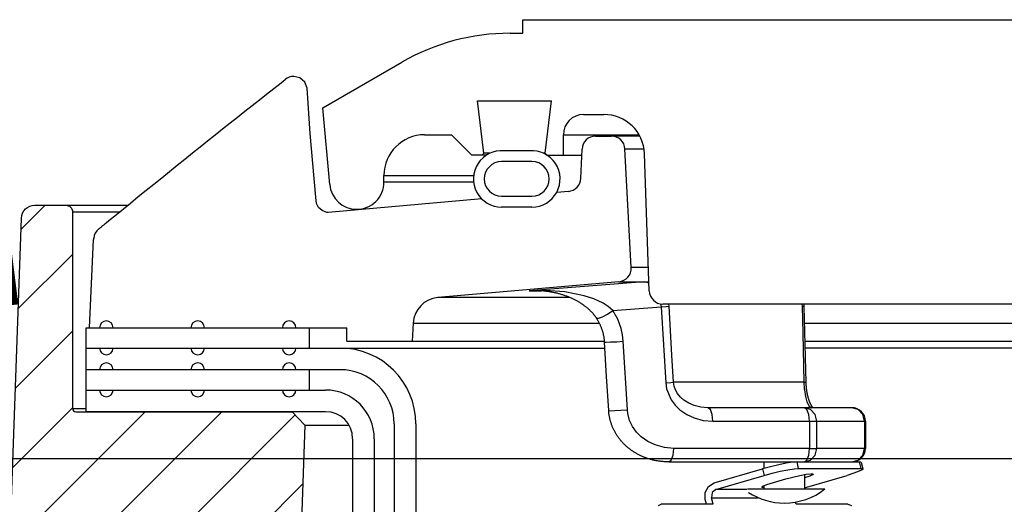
# Model space of a CAD drawing. Extents: x -169 to 7270, y -140 to 2984.
# Tile 370 of 656: x 1752.06 to 1756.6, y 983.81 to 986.04. Entities that reach past the tile are written whole.
import ezdxf

# ---------------------------------------------------------------- set-up
doc = ezdxf.new("R2010")
doc.units = 0
doc.header["$MEASUREMENT"] = 0
doc.layers.add('FREEZE-LINES', color=8, linetype='CONTINUOUS', plot=False)
doc.layers.add('SPILL-BUCKET', color=1, linetype='CONTINUOUS')
doc.layers.add('TANK-SLAB', color=6, linetype='CONTINUOUS')

msp = doc.modelspace()

# ---------------------------------------------------------------- hatches: boundary and pattern name
at = {"layer": 'SPILL-BUCKET'}
h = msp.add_hatch(dxfattribs=at)
h.set_pattern_fill('ANSI31', scale=2, style=0)
h.set_pattern_definition([(45, (6480.02723, -316.10631), (-0.176776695, 0.176776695), [])])
edge = h.paths.add_edge_path()
edge.add_line((1753.31313, 984.23294), (1753.37133, 984.17052))
edge.add_line((1753.37133, 984.17052), (1753.32187, 982.75407))
edge.add_line((1753.32187, 982.75407), (1752.99656, 982.75407))
edge.add_line((1752.99656, 982.75407), (1752.97912, 983.25351))
edge.add_arc((1752.85424, 983.24919), 0.12496, 361.98144, 449.98139)
edge.add_line((1752.85428, 983.37415), (1752.06745, 983.37415))
edge.add_arc((1752.06742, 983.43663), 0.06248, 178.01926, 270.01928, ccw=False)
edge.add_line((1752.00498, 983.43879), (1752.06387, 985.12513))
edge.add_arc((1752.12631, 985.12293), 0.06248, 449.98138, 537.98136, ccw=False)
edge.add_line((1752.12633, 985.18541), (1752.26817, 985.18541))
edge.add_arc((1752.26816, 985.15417), 0.03124, 359.98043, 449.98043, ccw=False)
edge.add_line((1752.2994, 985.15416), (1752.2994, 984.24793))
edge.add_arc((1752.31471, 984.24824), 0.01531, 181.18722, 271.18722)
edge.add_line((1752.31502, 984.23294), (1753.31313, 984.23294))

# ---------------------------------------------------------------- linework, layer by layer
at = {"layer": 'FREEZE-LINES', "linetype": 'Continuous'}
msp.add_line((1931.90631, 984.01471), (1465.74807, 984.01471), dxfattribs=at)
at = {"layer": 'SPILL-BUCKET', "linetype": 'Continuous'}
for p, q in [((1754.3761, 986.04108), (1758.56074, 986.04108)), ((1754.3761, 985.97862), (1754.3761, 986.04108)), ((1754.31761, 985.97862), (1754.3761, 985.97862)), ((1753.45486, 985.63511), (1753.81795, 985.84474)), ((1754.16755, 985.66634), (1754.50871, 985.66634)), ((1754.19713, 985.42541), (1754.16755, 985.66634)), ((1754.47913, 985.42541), (1754.50871, 985.66634)), ((1753.48586, 985.28071), (1753.45486, 985.63511)), ((1754.65716, 985.60388), (1754.75016, 985.60388)), ((1753.92329, 985.51019), (1754.0482, 985.51019)), ((1754.14189, 985.41651), (1754.0482, 985.51019)), ((1754.56348, 985.51019), (1754.57067, 985.51019)), ((1754.56348, 985.41651), (1754.56348, 985.51019)), ((1754.57067, 985.51019), (1754.59223, 985.51019)), ((1754.59223, 985.51019), (1754.62811, 985.51019)), ((1754.62811, 985.51019), (1754.91243, 985.51019)), ((1754.19713, 985.42541), (1754.18823, 985.41651)), ((1754.20439, 985.42541), (1754.19713, 985.42541)), ((1754.22616, 985.42541), (1754.20439, 985.42541)), ((1754.40793, 985.43606), (1754.28931, 985.43606)), ((1754.47913, 985.42541), (1754.47109, 985.42541)), ((1754.48803, 985.41651), (1754.47913, 985.42541)), ((1754.20943, 985.41651), (1754.14189, 985.41651)), ((1754.41857, 985.38653), (1754.27867, 985.38653)), ((1754.48781, 985.41651), (1754.6487, 985.41651)), ((1754.95953, 984.78975), (1754.93742, 985.42305)), ((1753.73592, 985.29159), (1753.73592, 985.32282)), ((1753.73592, 985.32282), (1753.74245, 985.32282)), ((1753.74244, 985.29159), (1753.73592, 985.29159)), ((1754.27867, 985.22664), (1754.41857, 985.22664)), ((1754.41857, 985.17667), (1754.27867, 985.17667)), ((1756.70786, 984.72948), (1755.02195, 984.72948))]:
    msp.add_line(p, q, dxfattribs=at)
at = {"layer": 'SPILL-BUCKET', "color": 1, "linetype": 'Continuous'}
for p, q in [((1753.2281, 985.7244), (1753.26131, 985.75045)), ((1753.26131, 985.75045), (1753.27129, 985.75826)), ((1753.27129, 985.75826), (1753.28127, 985.76606)), ((1753.34826, 985.77237), (1753.31976, 985.77935)), ((1753.3704, 985.75301), (1753.34826, 985.77237)), ((1753.38123, 985.72558), (1753.3704, 985.75301)), ((1753.1614, 985.6719), (1753.19493, 985.69831)), ((1753.19493, 985.69831), (1753.2281, 985.7244)), ((1753.39602, 985.51678), (1753.38123, 985.72558)), ((1753.12791, 985.64547), (1753.1614, 985.6719)), ((1753.06023, 985.5919), (1753.09405, 985.6187)), ((1753.09405, 985.6187), (1753.12791, 985.64547)), ((1752.99185, 985.53756), (1753.02603, 985.56474)), ((1753.02603, 985.56474), (1753.06023, 985.5919)), ((1752.95728, 985.51001), (1752.99185, 985.53756)), ((1753.41372, 985.30816), (1753.39602, 985.51678)), ((1752.88766, 985.45436), (1752.92275, 985.48243)), ((1752.92275, 985.48243), (1752.95728, 985.51001)), ((1754.71224, 985.50395), (1754.78526, 985.50395)), ((1752.81727, 985.3979), (1752.8526, 985.42627)), ((1752.8526, 985.42627), (1752.88766, 985.45436)), ((1754.64394, 985.30884), (1754.64984, 985.44421)), ((1754.87629, 984.89796), (1754.84764, 985.44476)), ((1752.78197, 985.3695), (1752.81727, 985.3979)), ((1752.71083, 985.31211), (1752.74639, 985.34082)), ((1752.74639, 985.34082), (1752.78197, 985.3695)), ((1752.67497, 985.2831), (1752.71083, 985.31211)), ((1753.42347, 985.20585), (1753.41372, 985.30816)), ((1752.60301, 985.22474), (1752.63915, 985.25407)), ((1752.63915, 985.25407), (1752.67497, 985.2831)), ((1754.58698, 985.24934), (1754.53275, 985.2446)), ((1752.56691, 985.19538), (1752.60301, 985.22474)), ((1753.42565, 985.19303), (1753.42347, 985.20585)), ((1754.18717, 985.21436), (1753.47865, 985.15238)), ((1752.49409, 985.13599), (1752.56691, 985.19538)), ((1753.43083, 985.18074), (1753.42565, 985.19303)), ((1753.43269, 985.1777), (1753.43083, 985.18074)), ((1753.43479, 985.17472), (1753.43269, 985.1777)), ((1753.45041, 985.16033), (1753.43479, 985.17472)), ((1753.47262, 985.15246), (1753.45041, 985.16033)), ((1753.47865, 985.15238), (1753.47262, 985.15246)), ((1752.4569, 985.10555), (1752.47549, 985.12078)), ((1752.47549, 985.12078), (1752.49409, 985.13599)), ((1752.42057, 985.07599), (1752.42129, 985.07656)), ((1752.42129, 985.07656), (1752.42201, 985.07715)), ((1752.42201, 985.07715), (1752.42379, 985.07859)), ((1752.42379, 985.07859), (1752.42559, 985.08005)), ((1752.42559, 985.08005), (1752.42747, 985.08157)), ((1752.42747, 985.08157), (1752.42936, 985.08311)), ((1752.42936, 985.08311), (1752.43135, 985.08471)), ((1752.43135, 985.08471), (1752.43335, 985.08634)), ((1752.43335, 985.08634), (1752.43544, 985.08804)), ((1752.43544, 985.08804), (1752.43756, 985.08976)), ((1752.43756, 985.08976), (1752.43974, 985.09154)), ((1752.43974, 985.09154), (1752.44193, 985.09332)), ((1752.44193, 985.09332), (1752.44418, 985.09515)), ((1752.44418, 985.09515), (1752.44643, 985.09699)), ((1752.44643, 985.09699), (1752.44876, 985.09889)), ((1752.44876, 985.09889), (1752.45109, 985.1008)), ((1752.45109, 985.1008), (1752.4535, 985.10276)), ((1752.4535, 985.10276), (1752.45592, 985.10474)), ((1752.45592, 985.10474), (1752.45641, 985.10515)), ((1752.45641, 985.10515), (1752.45691, 985.10555)), ((1752.37747, 984.62017), (1752.39711, 985.02718)), ((1752.39711, 985.02718), (1752.39726, 985.02891)), ((1752.39726, 985.02891), (1752.39737, 985.03015)), ((1752.39737, 985.03015), (1752.39748, 985.03144)), ((1752.39748, 985.03144), (1752.39753, 985.03199)), ((1752.39753, 985.03199), (1752.39757, 985.03255)), ((1754.81936, 984.83247), (1753.98462, 984.75944)), ((1752.36186, 984.62017), (1753.56416, 984.62017)), ((1752.36186, 984.33287), (1752.36186, 984.62017)), ((1753.56416, 984.55771), (1753.56416, 984.62017)), ((1753.87076, 984.64154), (1753.86637, 984.55771)), ((1752.36186, 984.52649), (1753.53338, 984.52649)), ((1753.56416, 984.55771), (1753.86637, 984.55771)), ((1753.53338, 984.42655), (1752.36186, 984.42655)), ((1752.36183, 984.23294), (1752.36183, 984.33287)), ((1752.36183, 984.33287), (1753.46672, 984.33287)), ((1753.46672, 984.23294), (1752.36183, 984.23294)), ((1753.78321, 984.17672), (1753.78321, 983.74985)), ((1753.88314, 984.17672), (1753.88314, 983.74985)), ((1753.59164, 984.10802), (1753.59164, 969.91046)), ((1753.69157, 984.10802), (1753.69157, 969.91046))]:
    msp.add_line(p, q, dxfattribs=at)
at = {"layer": 'SPILL-BUCKET', "color": 7}
for p, q in [((1754.91577, 985.50395), (1754.78526, 985.50395)), ((1754.84763, 985.44476), (1754.93539, 985.44476)), ((1752.26817, 985.18541), (1752.55469, 985.18541)), ((1752.2994, 985.15418), (1752.5164, 985.15418)), ((1754.95573, 984.89796), (1754.87629, 984.89796)), ((1754.81936, 984.83247), (1754.95804, 984.83247)), ((1754.5932, 984.75944), (1753.9846, 984.75944)), ((1753.87076, 984.64154), (1754.72957, 984.64154)), ((1753.53338, 984.52649), (1754.7554, 984.52649)), ((1753.86637, 984.55771), (1754.75356, 984.55771)), ((1752.2994, 984.24793), (1752.36183, 984.24793)), ((1753.37133, 984.17052), (1753.57488, 984.17052))]:
    msp.add_line(p, q, dxfattribs=at)
at = {"layer": 'SPILL-BUCKET', "color": 7, "linetype": 'Continuous'}
for p, q in [((1754.14963, 985.29159), (1753.74244, 985.29159)), ((1753.74245, 985.32282), (1754.14978, 985.32282)), ((1753.3924, 984.52649), (1753.3924, 984.62017)), ((1755.67504, 984.64154), (1766.87325, 984.64154)), ((1755.67713, 984.55771), (1766.87764, 984.55771)), ((1767.03358, 984.52649), (1755.67744, 984.52649)), ((1753.3924, 984.33287), (1753.3924, 984.42655))]:
    msp.add_line(p, q, dxfattribs=at)
at = {"layer": 'SPILL-BUCKET', "color": 8, "linetype": 'Continuous'}
for p, q in [((1754.77788, 984.82001), (1754.40651, 984.79027)), ((1754.40707, 984.79031), (1754.40651, 984.79027)), ((1754.40651, 984.79027), (1754.40694, 984.7903)), ((1754.40651, 984.79027), (1754.43228, 984.79027)), ((1754.40694, 984.7903), (1754.43889, 984.79026)), ((1754.47922, 984.79248), (1754.40707, 984.79031)), ((1754.43228, 984.79027), (1754.46207, 984.79027)), ((1754.44114, 984.79116), (1754.43894, 984.79118)), ((1754.44335, 984.79113), (1754.44114, 984.79116)), ((1754.44758, 984.79102), (1754.44335, 984.79113)), ((1754.45181, 984.79085), (1754.44758, 984.79102)), ((1754.45604, 984.79065), (1754.45181, 984.79085)), ((1754.46027, 984.79041), (1754.45604, 984.79065)), ((1754.46449, 984.79012), (1754.46027, 984.79041)), ((1754.46871, 984.78979), (1754.46449, 984.79012)), ((1754.47292, 984.78942), (1754.46871, 984.78979)), ((1754.47713, 984.789), (1754.47292, 984.78942)), ((1754.48132, 984.78855), (1754.47713, 984.789)), ((1754.56989, 984.78597), (1754.47922, 984.79248)), ((1754.93626, 984.83247), (1754.77788, 984.82001)), ((1754.93626, 984.83247), (1754.94883, 984.83106)), ((1754.94883, 984.83106), (1754.95822, 984.82706)), ((1754.48551, 984.78804), (1754.48132, 984.78855)), ((1754.48955, 984.78752), (1754.48551, 984.78804)), ((1754.49359, 984.78696), (1754.48955, 984.78752)), ((1754.49784, 984.78633), (1754.49359, 984.78696)), ((1754.50211, 984.78564), (1754.49784, 984.78633)), ((1754.50629, 984.78493), (1754.50211, 984.78564)), ((1754.51047, 984.78418), (1754.50629, 984.78493)), ((1754.51457, 984.7834), (1754.51047, 984.78418)), ((1754.51867, 984.78258), (1754.51457, 984.7834)), ((1754.52269, 984.78173), (1754.51867, 984.78258)), ((1754.52671, 984.78084), (1754.52269, 984.78173)), ((1754.53065, 984.77993), (1754.52671, 984.78084)), ((1754.5346, 984.77897), (1754.53065, 984.77993)), ((1754.53847, 984.77799), (1754.5346, 984.77897)), ((1754.54235, 984.77697), (1754.53847, 984.77799)), ((1754.54615, 984.77592), (1754.54235, 984.77697)), ((1754.54996, 984.77483), (1754.54615, 984.77592)), ((1754.55371, 984.77372), (1754.54996, 984.77483)), ((1754.55746, 984.77257), (1754.55371, 984.77372)), ((1754.56115, 984.77139), (1754.55746, 984.77257)), ((1754.56484, 984.77018), (1754.56115, 984.77139)), ((1754.56847, 984.76894), (1754.56484, 984.77018)), ((1754.57211, 984.76766), (1754.56847, 984.76894)), ((1754.6601, 984.76771), (1754.56989, 984.78597)), ((1754.5757, 984.76636), (1754.57211, 984.76766)), ((1754.57929, 984.76503), (1754.5757, 984.76636)), ((1754.58301, 984.76359), (1754.57929, 984.76503)), ((1754.58673, 984.76212), (1754.58301, 984.76359)), ((1754.59023, 984.76069), (1754.58673, 984.76212)), ((1754.59372, 984.75922), (1754.59023, 984.76069)), ((1754.59713, 984.75776), (1754.59372, 984.75922)), ((1754.60053, 984.75625), (1754.59713, 984.75776)), ((1754.60384, 984.75474), (1754.60053, 984.75625)), ((1754.60716, 984.75319), (1754.60384, 984.75474)), ((1754.61039, 984.75163), (1754.60716, 984.75319)), ((1754.61362, 984.75004), (1754.61039, 984.75163)), ((1754.61677, 984.74845), (1754.61362, 984.75004)), ((1754.61991, 984.74682), (1754.61677, 984.74845)), ((1754.62297, 984.7452), (1754.61991, 984.74682)), ((1754.62604, 984.74353), (1754.62297, 984.7452)), ((1754.62868, 984.74206), (1754.62604, 984.74353)), ((1754.70382, 984.7531), (1754.6601, 984.76771)), ((1754.74645, 984.73311), (1754.70382, 984.7531)), ((1754.63131, 984.74056), (1754.62868, 984.74206)), ((1754.63385, 984.73908), (1754.63131, 984.74056)), ((1754.63638, 984.73758), (1754.63385, 984.73908)), ((1754.6393, 984.73581), (1754.63638, 984.73758)), ((1754.64222, 984.734), (1754.6393, 984.73581)), ((1754.64497, 984.73226), (1754.64222, 984.734)), ((1754.64771, 984.73048), (1754.64497, 984.73226)), ((1754.65031, 984.72875), (1754.64771, 984.73048)), ((1754.65291, 984.72698), (1754.65031, 984.72875)), ((1754.65538, 984.72526), (1754.65291, 984.72698)), ((1754.65785, 984.72351), (1754.65538, 984.72526)), ((1754.66021, 984.72179), (1754.65785, 984.72351)), ((1754.66258, 984.72003), (1754.66021, 984.72179)), ((1754.66484, 984.7183), (1754.66258, 984.72003)), ((1754.66711, 984.71655), (1754.66484, 984.7183)), ((1754.6693, 984.71481), (1754.66711, 984.71655)), ((1754.67149, 984.71303), (1754.6693, 984.71481)), ((1754.67345, 984.71141), (1754.67149, 984.71303)), ((1754.67541, 984.70976), (1754.67345, 984.71141)), ((1754.67729, 984.70814), (1754.67541, 984.70976)), ((1754.67916, 984.7065), (1754.67729, 984.70814)), ((1754.6813, 984.7046), (1754.67916, 984.7065)), ((1754.68342, 984.70266), (1754.6813, 984.7046)), ((1754.68538, 984.70083), (1754.68342, 984.70266)), ((1754.68734, 984.69896), (1754.68538, 984.70083)), ((1754.68916, 984.69719), (1754.68734, 984.69896)), ((1754.77011, 984.71804), (1754.74645, 984.73311)), ((1754.76775, 984.68297), (1754.79176, 984.6996)), ((1754.79176, 984.6996), (1754.77011, 984.71804)), ((1754.79176, 984.6996), (1755.01436, 984.71701)), ((1754.81418, 984.65956), (1754.79176, 984.6996)), ((1755.01302, 984.73012), (1755.01384, 984.72394)), ((1755.01384, 984.72394), (1755.01436, 984.71701)), ((1755.01436, 984.71701), (1755.03771, 984.71884)), ((1755.01436, 984.71701), (1755.03553, 984.36633)), ((1755.03771, 984.71884), (1755.05095, 984.72028)), ((1755.05095, 984.72028), (1755.05002, 984.72927)), ((1755.06457, 984.49424), (1755.05095, 984.72028)), ((1755.66411, 984.72946), (1755.66419, 984.72028)), ((1755.66419, 984.72028), (1755.67083, 984.71952)), ((1755.66419, 984.72028), (1755.66733, 984.59563)), ((1755.67083, 984.71952), (1755.67311, 984.71857)), ((1755.67306, 984.72717), (1755.67304, 984.72507)), ((1755.67304, 984.72507), (1755.67304, 984.72297)), ((1755.67304, 984.72297), (1755.67306, 984.72087)), ((1755.6731, 984.72948), (1755.67306, 984.72717)), ((1755.67306, 984.72087), (1755.6731, 984.71876)), ((1755.6731, 984.71876), (1755.67311, 984.71867)), ((1755.67311, 984.71867), (1755.67311, 984.71857)), ((1755.67311, 984.71857), (1755.67749, 984.54323)), ((1754.69097, 984.69538), (1754.68916, 984.69719)), ((1754.69266, 984.69365), (1754.69097, 984.69538)), ((1754.69436, 984.69189), (1754.69266, 984.69365)), ((1754.69595, 984.6902), (1754.69436, 984.69189)), ((1754.69753, 984.68848), (1754.69595, 984.6902)), ((1754.69903, 984.68681), (1754.69753, 984.68848)), ((1754.70053, 984.68511), (1754.69903, 984.68681)), ((1754.70195, 984.68346), (1754.70053, 984.68511)), ((1754.70336, 984.68177), (1754.70195, 984.68346)), ((1754.70471, 984.68013), (1754.70336, 984.68177)), ((1754.70606, 984.67846), (1754.70471, 984.68013)), ((1754.70735, 984.67682), (1754.70606, 984.67846)), ((1754.70863, 984.67516), (1754.70735, 984.67682)), ((1754.70987, 984.67351), (1754.70863, 984.67516)), ((1754.7111, 984.67185), (1754.70987, 984.67351)), ((1754.7123, 984.67018), (1754.7111, 984.67185)), ((1754.71349, 984.66848), (1754.7123, 984.67018)), ((1754.71464, 984.66683), (1754.71349, 984.66848)), ((1754.71577, 984.66513), (1754.71464, 984.66683)), ((1754.7158, 984.66509), (1754.71577, 984.66513)), ((1754.71582, 984.66505), (1754.7158, 984.66509)), ((1754.71604, 984.6647), (1754.71582, 984.66504)), ((1754.71583, 984.66505), (1754.72508, 984.66355)), ((1754.71627, 984.66436), (1754.71604, 984.6647)), ((1754.71799, 984.66175), (1754.71627, 984.66436)), ((1754.71965, 984.6591), (1754.71799, 984.66175)), ((1754.7213, 984.65641), (1754.71965, 984.6591)), ((1754.72292, 984.6537), (1754.7213, 984.65641)), ((1754.72449, 984.65099), (1754.72292, 984.6537)), ((1754.72508, 984.66355), (1754.74376, 984.67)), ((1754.74376, 984.67), (1754.76775, 984.68297)), ((1754.82988, 984.61728), (1754.81418, 984.65956)), ((1754.72603, 984.64825), (1754.72449, 984.65099)), ((1754.72751, 984.64553), (1754.72603, 984.64825)), ((1754.72896, 984.64278), (1754.72751, 984.64553)), ((1754.73036, 984.64003), (1754.72896, 984.64278)), ((1754.73173, 984.63727), (1754.73036, 984.64003)), ((1754.73304, 984.63451), (1754.73173, 984.63727)), ((1754.73433, 984.63173), (1754.73304, 984.63451)), ((1754.73557, 984.62895), (1754.73433, 984.63173)), ((1754.73677, 984.62614), (1754.73557, 984.62895)), ((1754.73792, 984.62337), (1754.73677, 984.62614)), ((1754.73903, 984.62058), (1754.73792, 984.62337)), ((1754.74011, 984.61778), (1754.73903, 984.62058)), ((1754.74115, 984.61496), (1754.74011, 984.61778)), ((1754.74214, 984.61212), (1754.74115, 984.61496)), ((1754.74311, 984.60928), (1754.74214, 984.61212)), ((1754.74403, 984.60643), (1754.74311, 984.60928)), ((1754.83659, 984.58762), (1754.82988, 984.61728)), ((1754.74491, 984.60356), (1754.74403, 984.60643)), ((1754.74575, 984.60071), (1754.74491, 984.60356)), ((1754.74655, 984.59785), (1754.74575, 984.60071)), ((1754.74731, 984.595), (1754.74655, 984.59785)), ((1754.74802, 984.59214), (1754.74731, 984.595)), ((1754.7487, 984.58927), (1754.74802, 984.59214)), ((1754.74934, 984.58639), (1754.7487, 984.58927)), ((1754.74994, 984.58352), (1754.74934, 984.58639)), ((1754.7505, 984.58063), (1754.74994, 984.58352)), ((1754.75101, 984.57776), (1754.7505, 984.58063)), ((1754.75149, 984.57487), (1754.75101, 984.57776)), ((1754.75193, 984.57199), (1754.75149, 984.57487)), ((1754.75232, 984.56911), (1754.75193, 984.57199)), ((1754.75268, 984.56622), (1754.75232, 984.56911)), ((1754.753, 984.56333), (1754.75268, 984.56622)), ((1754.75328, 984.56043), (1754.753, 984.56333)), ((1754.84001, 984.55774), (1754.83659, 984.58762)), ((1755.66733, 984.59563), (1755.67304, 984.3696)), ((1754.75352, 984.55753), (1754.75328, 984.56043)), ((1754.75364, 984.55578), (1754.75352, 984.55753)), ((1754.75374, 984.55403), (1754.75364, 984.55578)), ((1754.75376, 984.55403), (1754.76116, 984.55374)), ((1754.76316, 984.39587), (1754.75377, 984.55403)), ((1754.76116, 984.55374), (1754.78153, 984.5544)), ((1754.78153, 984.5544), (1754.81005, 984.55585)), ((1754.81005, 984.55585), (1754.84001, 984.55774)), ((1754.85883, 984.24141), (1754.84001, 984.55774)), ((1755.67749, 984.54323), (1755.68188, 984.36789)), ((1755.07209, 984.3696), (1755.06457, 984.49424)), ((1754.77258, 984.2377), (1754.76316, 984.39587)), ((1755.03553, 984.36633), (1755.05883, 984.36815)), ((1755.03553, 984.36633), (1755.03975, 984.33807)), ((1755.03975, 984.33807), (1755.06057, 984.28813)), ((1755.05883, 984.36815), (1755.07209, 984.3696)), ((1755.1428, 984.3696), (1755.07209, 984.3696)), ((1755.07317, 984.36001), (1755.07209, 984.3696)), ((1755.07511, 984.35076), (1755.07317, 984.36001)), ((1755.08143, 984.33299), (1755.07511, 984.35076)), ((1755.22557, 984.3696), (1755.1428, 984.3696)), ((1755.32021, 984.3696), (1755.22557, 984.3696)), ((1755.4265, 984.3696), (1755.32021, 984.3696)), ((1755.54421, 984.3696), (1755.4265, 984.3696)), ((1755.67304, 984.3696), (1755.54421, 984.3696)), ((1755.67304, 984.3696), (1755.67465, 984.33891)), ((1755.67304, 984.3696), (1755.67961, 984.36883)), ((1755.67465, 984.33891), (1755.67513, 984.33411)), ((1755.67961, 984.36883), (1755.68188, 984.36789)), ((1755.68189, 984.36789), (1755.68192, 984.36661)), ((1755.68192, 984.36661), (1755.68195, 984.36534)), ((1755.68195, 984.36534), (1755.68203, 984.36313)), ((1755.68203, 984.36313), (1755.68213, 984.36093)), ((1755.68213, 984.36093), (1755.68224, 984.35874)), ((1755.68224, 984.35874), (1755.68236, 984.35655)), ((1755.68236, 984.35655), (1755.6825, 984.35438)), ((1755.6825, 984.35438), (1755.68265, 984.35222)), ((1755.68265, 984.35222), (1755.68281, 984.35006)), ((1755.68281, 984.35006), (1755.68299, 984.34791)), ((1755.68299, 984.34791), (1755.68319, 984.34576)), ((1755.68319, 984.34576), (1755.6834, 984.34362)), ((1755.6834, 984.34362), (1755.68362, 984.34148)), ((1755.68362, 984.34148), (1755.68386, 984.33936)), ((1755.68386, 984.33936), (1755.68411, 984.33723)), ((1755.68411, 984.33723), (1755.68438, 984.33512)), ((1755.68438, 984.33512), (1755.68465, 984.33307)), ((1755.09008, 984.31747), (1755.08143, 984.33299)), ((1755.10391, 984.30021), (1755.09008, 984.31747)), ((1755.11949, 984.28625), (1755.10391, 984.30021)), ((1755.67513, 984.33411), (1755.6798, 984.3036)), ((1755.6798, 984.3036), (1755.68689, 984.2782)), ((1755.68465, 984.33307), (1755.68494, 984.33103)), ((1755.68494, 984.33103), (1755.68525, 984.32893)), ((1755.68525, 984.32893), (1755.68557, 984.32685)), ((1755.68557, 984.32685), (1755.68591, 984.32478)), ((1755.68591, 984.32478), (1755.68626, 984.32273)), ((1755.68626, 984.32273), (1755.68661, 984.32072)), ((1755.68661, 984.32072), (1755.68698, 984.31874)), ((1755.68698, 984.31874), (1755.68736, 984.3168)), ((1755.68736, 984.3168), (1755.68774, 984.31488)), ((1755.68774, 984.31488), (1755.68814, 984.31297)), ((1755.68814, 984.31297), (1755.68855, 984.31108)), ((1755.68855, 984.31108), (1755.68898, 984.30918)), ((1755.68898, 984.30918), (1755.68942, 984.30731)), ((1755.68942, 984.30731), (1755.68987, 984.30544)), ((1755.68987, 984.30544), (1755.69033, 984.30361)), ((1755.69033, 984.30361), (1755.6908, 984.30179)), ((1755.6908, 984.30179), (1755.69128, 984.29999)), ((1755.69128, 984.29999), (1755.69177, 984.29821)), ((1755.69177, 984.29821), (1755.69227, 984.29646)), ((1755.69227, 984.29646), (1755.69279, 984.29472)), ((1755.69279, 984.29472), (1755.69331, 984.29301)), ((1755.69331, 984.29301), (1755.69384, 984.29132)), ((1755.69384, 984.29132), (1755.69438, 984.28966)), ((1755.69438, 984.28966), (1755.69493, 984.28802)), ((1755.06057, 984.28813), (1755.07923, 984.26293)), ((1755.07923, 984.26293), (1755.10144, 984.24131)), ((1755.1426, 984.27158), (1755.11949, 984.28625)), ((1755.16673, 984.26134), (1755.1426, 984.27158)), ((1755.19814, 984.25365), (1755.16673, 984.26134)), ((1755.22952, 984.25122), (1755.19814, 984.25365)), ((1755.67501, 984.25122), (1755.22952, 984.25122)), ((1755.24147, 984.24285), (1755.22952, 984.25122)), ((1755.89422, 984.25122), (1755.67501, 984.25122)), ((1755.68696, 984.24285), (1755.67501, 984.25122)), ((1755.70386, 984.24285), (1755.67501, 984.25122)), ((1755.68689, 984.2782), (1755.69698, 984.25892)), ((1755.69493, 984.28802), (1755.69548, 984.28642)), ((1755.69548, 984.28642), (1755.69604, 984.28483)), ((1755.69604, 984.28483), (1755.69661, 984.28327)), ((1755.69661, 984.28327), (1755.69719, 984.28174)), ((1755.69698, 984.25892), (1755.70969, 984.25122)), ((1755.69719, 984.28174), (1755.69777, 984.28025)), ((1755.69777, 984.28025), (1755.69836, 984.27878)), ((1755.69836, 984.27878), (1755.69894, 984.27734)), ((1755.69894, 984.27734), (1755.69954, 984.27594)), ((1755.69954, 984.27594), (1755.70014, 984.27457)), ((1755.70014, 984.27457), (1755.70073, 984.27322)), ((1755.70073, 984.27322), (1755.70133, 984.27192)), ((1755.70133, 984.27192), (1755.70193, 984.27065)), ((1755.70193, 984.27065), (1755.70253, 984.26943)), ((1755.70253, 984.26943), (1755.70313, 984.26823)), ((1755.70313, 984.26823), (1755.70372, 984.26707)), ((1755.70372, 984.26707), (1755.70431, 984.26596)), ((1755.70431, 984.26596), (1755.7049, 984.26488)), ((1755.7049, 984.26488), (1755.70548, 984.26385)), ((1755.70548, 984.26385), (1755.70605, 984.26286)), ((1755.70605, 984.26286), (1755.70661, 984.2619)), ((1755.70661, 984.2619), (1755.70717, 984.26099)), ((1755.70717, 984.26099), (1755.70771, 984.26013)), ((1755.70771, 984.26013), (1755.70824, 984.25931)), ((1755.70824, 984.25931), (1755.70876, 984.25853)), ((1755.70876, 984.25853), (1755.70927, 984.25779)), ((1755.70927, 984.25779), (1755.70977, 984.25708)), ((1755.70977, 984.25708), (1755.71027, 984.25639)), ((1755.71027, 984.25639), (1755.71077, 984.25572)), ((1755.71077, 984.25572), (1755.71125, 984.2551)), ((1755.71125, 984.2551), (1755.71172, 984.2545)), ((1755.71172, 984.2545), (1755.71217, 984.25395)), ((1755.71217, 984.25395), (1755.7126, 984.25343)), ((1755.7126, 984.25343), (1755.71302, 984.25295)), ((1755.71302, 984.25295), (1755.71342, 984.25251)), ((1755.71342, 984.25251), (1755.7138, 984.25211)), ((1755.7138, 984.25211), (1755.71415, 984.25173)), ((1755.71415, 984.25173), (1755.71449, 984.2514)), ((1755.71449, 984.2514), (1755.71469, 984.2512)), ((1755.92307, 984.24285), (1755.89422, 984.25122)), ((1754.77258, 984.2377), (1754.77998, 984.23742)), ((1754.77267, 984.23644), (1754.7726, 984.2377)), ((1754.77274, 984.23518), (1754.77267, 984.23644)), ((1754.77298, 984.23206), (1754.77274, 984.23518)), ((1754.77327, 984.22893), (1754.77298, 984.23206)), ((1754.7736, 984.2258), (1754.77327, 984.22893)), ((1754.77397, 984.22267), (1754.7736, 984.2258)), ((1754.77439, 984.21954), (1754.77397, 984.22267)), ((1754.77485, 984.21642), (1754.77439, 984.21954)), ((1754.77536, 984.2133), (1754.77485, 984.21642)), ((1754.77591, 984.21019), (1754.77536, 984.2133)), ((1754.7765, 984.20708), (1754.77591, 984.21019)), ((1754.77713, 984.20397), (1754.7765, 984.20708)), ((1754.77781, 984.20087), (1754.77713, 984.20397)), ((1754.77853, 984.19779), (1754.77781, 984.20087)), ((1754.77998, 984.23742), (1754.80034, 984.23807)), ((1754.80034, 984.23807), (1754.82887, 984.23952)), ((1754.82887, 984.23952), (1754.85883, 984.24141)), ((1754.86078, 984.22409), (1754.85883, 984.24141)), ((1754.86912, 984.19299), (1754.86078, 984.22409)), ((1755.10144, 984.24131), (1755.13228, 984.21999)), ((1755.13228, 984.21999), (1755.16686, 984.20394)), ((1755.16686, 984.20394), (1755.20897, 984.19263)), ((1755.25021, 984.21999), (1755.24147, 984.24285)), ((1755.25342, 984.18876), (1755.25021, 984.21999)), ((1755.69571, 984.21999), (1755.68696, 984.24285)), ((1755.69891, 984.18876), (1755.69571, 984.21999)), ((1755.72498, 984.21999), (1755.70386, 984.24285)), ((1755.73271, 984.18876), (1755.72498, 984.21999)), ((1755.94419, 984.21999), (1755.92307, 984.24285)), ((1755.95192, 984.18876), (1755.94419, 984.21999)), ((1754.7793, 984.1947), (1754.77853, 984.19779)), ((1754.7801, 984.19163), (1754.7793, 984.1947)), ((1754.78096, 984.18857), (1754.7801, 984.19163)), ((1754.78185, 984.18551), (1754.78096, 984.18857)), ((1754.78278, 984.18246), (1754.78185, 984.18551)), ((1754.78376, 984.17942), (1754.78278, 984.18246)), ((1754.78478, 984.1764), (1754.78376, 984.17942)), ((1754.78585, 984.17339), (1754.78478, 984.1764)), ((1754.78695, 984.17038), (1754.78585, 984.17339)), ((1754.7881, 984.16739), (1754.78695, 984.17038)), ((1754.78929, 984.16441), (1754.7881, 984.16739)), ((1754.79052, 984.16146), (1754.78929, 984.16441)), ((1754.79178, 984.15852), (1754.79052, 984.16146)), ((1754.79309, 984.15561), (1754.79178, 984.15852)), ((1754.79444, 984.15269), (1754.79309, 984.15561)), ((1754.8829, 984.16422), (1754.86912, 984.19299)), ((1754.90114, 984.13886), (1754.8829, 984.16422)), ((1755.20897, 984.19263), (1755.25342, 984.18876)), ((1755.25342, 984.18876), (1755.69891, 984.18876)), ((1755.69891, 984.18876), (1755.69891, 984.06385)), ((1755.69891, 984.18876), (1755.71917, 984.18876)), ((1755.71917, 984.18876), (1755.73271, 984.18876)), ((1755.73271, 984.06385), (1755.73271, 984.18876)), ((1755.73271, 984.18876), (1755.95192, 984.18876)), ((1755.95192, 984.18876), (1755.95192, 984.06385)), ((1755.95192, 984.18876), (1755.95548, 984.18876)), ((1755.95548, 984.18876), (1755.95668, 984.18876)), ((1755.95668, 984.18876), (1755.95668, 984.06385)), ((1754.79584, 984.1498), (1754.79444, 984.15269)), ((1754.79728, 984.1469), (1754.79584, 984.1498)), ((1754.79876, 984.14401), (1754.79728, 984.1469)), ((1754.8003, 984.14113), (1754.79876, 984.14401)), ((1754.80187, 984.13827), (1754.8003, 984.14113)), ((1754.80348, 984.13543), (1754.80187, 984.13827)), ((1754.80513, 984.1326), (1754.80348, 984.13543)), ((1754.80683, 984.1298), (1754.80513, 984.1326)), ((1754.80855, 984.12702), (1754.80683, 984.1298)), ((1754.81032, 984.12426), (1754.80855, 984.12702)), ((1754.81212, 984.12153), (1754.81032, 984.12426)), ((1754.81398, 984.11878), (1754.81212, 984.12153)), ((1754.81588, 984.11607), (1754.81398, 984.11878)), ((1754.81782, 984.11337), (1754.81588, 984.11607)), ((1754.81979, 984.11071), (1754.81782, 984.11337)), ((1754.8218, 984.10806), (1754.81979, 984.11071)), ((1754.82385, 984.10544), (1754.8218, 984.10806)), ((1754.92298, 984.11705), (1754.90114, 984.13886)), ((1754.95386, 984.09522), (1754.92298, 984.11705)), ((1754.82594, 984.10284), (1754.82385, 984.10544)), ((1754.82807, 984.10026), (1754.82594, 984.10284)), ((1754.83024, 984.0977), (1754.82807, 984.10026)), ((1754.83245, 984.09517), (1754.83024, 984.0977)), ((1754.83466, 984.09269), (1754.83245, 984.09517)), ((1754.83691, 984.09025), (1754.83466, 984.09269)), ((1754.83922, 984.08779), (1754.83691, 984.09025)), ((1754.84157, 984.08537), (1754.83922, 984.08779)), ((1754.84396, 984.08296), (1754.84157, 984.08537)), ((1754.84639, 984.08059), (1754.84396, 984.08296)), ((1754.84886, 984.07823), (1754.84639, 984.08059)), ((1754.85136, 984.0759), (1754.84886, 984.07823)), ((1754.85391, 984.07359), (1754.85136, 984.0759)), ((1754.85649, 984.07131), (1754.85391, 984.07359)), ((1754.85911, 984.06906), (1754.85649, 984.07131)), ((1754.86176, 984.06684), (1754.85911, 984.06906)), ((1754.86446, 984.06464), (1754.86176, 984.06684)), ((1754.86718, 984.06248), (1754.86446, 984.06464)), ((1754.86994, 984.06035), (1754.86718, 984.06248)), ((1754.98674, 984.07956), (1754.95386, 984.09522)), ((1755.03002, 984.06763), (1754.98674, 984.07956)), ((1755.0733, 984.06385), (1755.03002, 984.06763)), ((1755.0701, 984.03262), (1755.0733, 984.06385)), ((1755.69891, 984.06385), (1755.0733, 984.06385)), ((1755.69571, 984.03262), (1755.69891, 984.06385)), ((1755.69891, 984.06385), (1755.71917, 984.06385)), ((1755.71917, 984.06385), (1755.73271, 984.06385)), ((1755.72498, 984.03262), (1755.73271, 984.06385)), ((1755.95192, 984.06385), (1755.73271, 984.06385)), ((1755.94419, 984.03262), (1755.95192, 984.06385)), ((1755.95192, 984.06385), (1755.95548, 984.06385)), ((1755.95548, 984.06385), (1755.95668, 984.06385)), ((1754.87272, 984.05825), (1754.86994, 984.06035)), ((1754.87555, 984.05618), (1754.87272, 984.05825)), ((1754.87839, 984.05415), (1754.87555, 984.05618)), ((1754.88127, 984.05214), (1754.87839, 984.05415)), ((1754.88418, 984.05018), (1754.88127, 984.05214)), ((1754.88711, 984.04826), (1754.88418, 984.05018)), ((1754.89006, 984.04637), (1754.88711, 984.04826)), ((1754.89306, 984.0445), (1754.89006, 984.04637)), ((1754.89609, 984.04268), (1754.89306, 984.0445)), ((1754.89915, 984.04089), (1754.89609, 984.04268)), ((1754.90223, 984.03913), (1754.89915, 984.04089)), ((1754.90535, 984.0374), (1754.90223, 984.03913)), ((1754.9085, 984.03572), (1754.90535, 984.0374)), ((1754.91168, 984.03406), (1754.9085, 984.03572)), ((1754.91488, 984.03245), (1754.91168, 984.03406)), ((1754.91812, 984.03087), (1754.91488, 984.03245)), ((1754.92138, 984.02933), (1754.91812, 984.03087)), ((1754.92467, 984.02782), (1754.92138, 984.02933)), ((1754.92797, 984.02635), (1754.92467, 984.02782)), ((1754.93131, 984.02492), (1754.92797, 984.02635)), ((1754.93467, 984.02353), (1754.93131, 984.02492)), ((1754.93805, 984.02218), (1754.93467, 984.02353)), ((1754.94145, 984.02087), (1754.93805, 984.02218)), ((1754.94487, 984.01961), (1754.94145, 984.02087)), ((1754.94831, 984.01838), (1754.94487, 984.01961)), ((1754.95177, 984.01719), (1754.94831, 984.01838)), ((1754.95525, 984.01605), (1754.95177, 984.01719)), ((1755.06135, 984.00976), (1755.0701, 984.03262)), ((1755.68696, 984.00976), (1755.69571, 984.03262)), ((1755.70386, 984.00976), (1755.72498, 984.03262)), ((1755.92307, 984.00976), (1755.94419, 984.03262)), ((1754.95878, 984.01494), (1754.95525, 984.01605)), ((1754.96232, 984.01387), (1754.95878, 984.01494)), ((1754.96587, 984.01284), (1754.96232, 984.01387)), ((1754.96943, 984.01186), (1754.96587, 984.01284)), ((1754.973, 984.01093), (1754.96943, 984.01186)), ((1754.97659, 984.01003), (1754.973, 984.01093)), ((1754.98019, 984.00918), (1754.97659, 984.01003)), ((1754.9838, 984.00838), (1754.98019, 984.00918)), ((1754.98743, 984.00761), (1754.9838, 984.00838)), ((1754.99107, 984.00689), (1754.98743, 984.00761)), ((1754.99472, 984.00622), (1754.99107, 984.00689)), ((1754.99839, 984.00558), (1754.99472, 984.00622)), ((1755.00208, 984.00499), (1754.99839, 984.00558)), ((1755.00577, 984.00445), (1755.00208, 984.00499)), ((1755.00948, 984.00395), (1755.00577, 984.00445)), ((1755.0132, 984.00349), (1755.00948, 984.00395)), ((1755.01691, 984.00308), (1755.0132, 984.00349)), ((1755.02062, 984.00272), (1755.01691, 984.00308)), ((1755.02433, 984.0024), (1755.02062, 984.00272)), ((1755.02805, 984.00212), (1755.02433, 984.0024)), ((1755.03179, 984.00189), (1755.02805, 984.00212)), ((1755.03554, 984.0017), (1755.03179, 984.00189)), ((1755.0393, 984.00155), (1755.03554, 984.0017)), ((1755.04307, 984.00146), (1755.0393, 984.00155)), ((1755.04549, 984.00143), (1755.04307, 984.00146)), ((1755.04792, 984.00142), (1755.04549, 984.00143)), ((1755.0494, 984.00139), (1755.06135, 984.00976)), ((1755.0494, 984.00139), (1755.6412, 984.00139)), ((1755.51872, 983.97905), (1755.48193, 983.96906)), ((1755.48922, 983.97115), (1755.48922, 984.00139)), ((1755.55658, 983.98806), (1755.51872, 983.97905)), ((1755.59182, 983.99522), (1755.55658, 983.98806)), ((1755.62098, 983.99981), (1755.59182, 983.99522)), ((1755.6412, 984.00139), (1755.62098, 983.99981)), ((1755.64867, 983.97122), (1755.6412, 984.00139)), ((1755.6412, 984.00139), (1755.92802, 984.00139)), ((1755.67501, 984.00139), (1755.70386, 984.00976)), ((1755.67501, 984.00139), (1755.68696, 984.00976)), ((1755.67501, 984.00139), (1755.89422, 984.00139)), ((1755.89422, 984.00139), (1755.92307, 984.00976)), ((1755.93505, 984.00081), (1755.92802, 984.00139)), ((1755.92802, 984.00139), (1755.93549, 983.97122)), ((1755.9378, 983.99908), (1755.93505, 984.00081)), ((1755.9378, 983.99908), (1755.94527, 983.96891)), ((1755.25898, 983.9044), (1755.48193, 983.96906)), ((1755.26712, 983.87443), (1755.48939, 983.93889)), ((1755.48193, 983.96906), (1755.48939, 983.93889)), ((1755.48939, 983.93889), (1755.52618, 983.94889)), ((1755.52618, 983.94889), (1755.56405, 983.9579)), ((1755.56405, 983.9579), (1755.59929, 983.96505)), ((1755.58902, 983.92273), (1755.62155, 983.93147)), ((1755.59929, 983.96505), (1755.62844, 983.96964)), ((1755.62155, 983.93147), (1755.65452, 983.93903)), ((1755.62844, 983.96964), (1755.64867, 983.97122)), ((1755.64867, 983.97122), (1755.93549, 983.97122)), ((1755.65452, 983.93903), (1755.68352, 983.9444)), ((1755.67609, 983.94317), (1755.67609, 983.87648)), ((1755.67609, 983.88213), (1755.87182, 983.93889)), ((1755.69974, 983.93564), (1755.67609, 983.92738)), ((1755.68352, 983.9444), (1755.70463, 983.94686)), ((1755.71333, 983.94217), (1755.69974, 983.93564)), ((1755.70463, 983.94686), (1755.71503, 983.94609)), ((1755.71503, 983.94609), (1755.71333, 983.94217)), ((1755.90393, 983.94889), (1755.87182, 983.93889)), ((1755.92821, 983.9579), (1755.90393, 983.94889)), ((1755.9423, 983.96505), (1755.92821, 983.9579)), ((1755.93549, 983.97122), (1755.94481, 983.96964)), ((1755.94481, 983.96964), (1755.9423, 983.96505)), ((1755.21818, 983.86023), (1755.23311, 983.88823)), ((1755.23311, 983.88823), (1755.25898, 983.9044)), ((1755.47847, 983.88357), (1755.48319, 983.88864)), ((1755.48921, 983.88242), (1755.47847, 983.88357)), ((1755.48319, 983.88864), (1755.50256, 983.89677)), ((1755.48922, 983.87648), (1755.48922, 983.89155)), ((1755.50256, 983.89677), (1755.53328, 983.90656)), ((1755.53328, 983.90656), (1755.58902, 983.92273)), ((1755.21818, 983.82791), (1755.21818, 983.86023)), ((1755.2496, 983.85988), (1755.24672, 983.83618)), ((1755.25418, 983.80602), (1755.24672, 983.83618)), ((1755.24672, 983.83618), (1755.46297, 983.83618)), ((1755.26712, 983.87443), (1755.2496, 983.85988)), ((1755.40989, 983.87443), (1755.26712, 983.87443)), ((1755.41264, 983.87648), (1755.4399, 983.87648)), ((1755.4399, 983.87648), (1755.47756, 983.87648)), ((1755.47756, 983.87648), (1755.52289, 983.87648)), ((1755.52289, 983.87648), (1755.57257, 983.87648)), ((1755.57257, 983.87648), (1755.62298, 983.87648)), ((1755.62298, 983.87648), (1755.67045, 983.87648)), ((1755.67045, 983.87648), (1755.71153, 983.87648)), ((1755.71153, 983.87648), (1755.74321, 983.87648)), ((1755.74321, 983.87648), (1755.7632, 983.87648)), ((1755.7632, 983.87648), (1755.77003, 983.87648)), ((1755.00186, 983.80011), (1755.01517, 983.80602)), ((1755.25418, 983.80602), (1755.01517, 983.80602)), ((1755.2236, 983.80602), (1755.21818, 983.82791)), ((1755.63661, 983.80602), (1755.63415, 983.81593)), ((1755.87562, 983.80602), (1755.63661, 983.80602)), ((1755.87562, 983.80602), (1755.89185, 983.80011))]:
    msp.add_line(p, q, dxfattribs=at)
at = {"layer": 'SPILL-BUCKET', "color": 2, "linetype": 'Continuous'}
msp.add_lwpolyline([(1753.31313, 984.23294), (1753.37133, 984.17052), (1753.32187, 982.75407), (1752.99656, 982.75407), (1752.97912, 983.25351, 0.404026), (1752.85428, 983.37415), (1752.06745, 983.37415, -0.4244749), (1752.00498, 983.43879), (1752.06387, 985.12513, -0.4040261), (1752.12633, 985.18541), (1752.26817, 985.18541, -0.4142136), (1752.2994, 985.15416), (1752.2994, 984.24793, 0.4142136), (1752.31502, 984.23294), (1753.31313, 984.23294)], format="xyb", dxfattribs=at)
at = {"layer": 'SPILL-BUCKET', "linetype": 'Continuous'}
for centre, radius, start, end in [((1754.31761, 984.97931), 0.99932, 90, 120), ((1754.65716, 985.51019), 0.09369, 90, 180), ((1754.75016, 985.41651), 0.18737, 2, 90), ((1753.92329, 985.32282), 0.18737, 90, 180), ((1754.27867, 985.30658), 0.12991, 85.29948, 270), ((1754.41857, 985.30658), 0.12991, 270, 94.70052), ((1754.27867, 985.30658), 0.07995, 90, 270), ((1754.41857, 985.30658), 0.07995, 270, 90), ((1753.611, 985.29159), 0.12492, 269.68106, 359.99937), ((1753.6103, 985.29159), 0.12491, 185, 270), ((1755.02195, 984.79193), 0.06246, 182, 270)]:
    msp.add_arc(centre, radius, start, end, dxfattribs=at)
at = {"layer": 'SPILL-BUCKET', "color": 1, "linetype": 'Continuous'}
for centre, radius, start, end in [((1753.31976, 985.71689), 0.06246, 90, 128.05538), ((1754.71224, 985.44149), 0.06246, 90, 177.5), ((1754.78526, 985.44149), 0.06246, 3, 90), ((1754.58154, 985.31156), 0.06246, 275, 357.5), ((1752.45982, 985.0274), 0.06246, 128.92919, 175.28296), ((1754.81392, 984.89469), 0.06246, 275, 3), ((1753.9955, 984.635), 0.12491, 95, 177), ((1753.53338, 984.17672), 0.34976, 0, 90), ((1753.53338, 984.17672), 0.24983, 0, 90), ((1753.46672, 984.10802), 0.22485, 0, 90), ((1753.46672, 984.10802), 0.12491, 0, 90)]:
    msp.add_arc(centre, radius, start, end, dxfattribs=at)
at = {"layer": 'SPILL-BUCKET', "color": 7, "linetype": 'Continuous'}
for centre, start, end in [((1752.45554, 984.62017), 0, 180), ((1752.87713, 984.62017), 0, 180), ((1753.29871, 984.62017), 0, 180), ((1752.45554, 984.52649), 180, 0), ((1752.87713, 984.52649), 180, 0), ((1753.29871, 984.52649), 180, 0), ((1752.45554, 984.42655), 0, 180), ((1752.87713, 984.42655), 0, 180), ((1753.29871, 984.42655), 0, 180), ((1752.45554, 984.33287), 180, 0), ((1752.87713, 984.33287), 180, 0), ((1753.29871, 984.33287), 180, 0)]:
    msp.add_arc(centre, 0.03123, start, end, dxfattribs=at)
at = {"layer": 'SPILL-BUCKET', "color": 8, "linetype": 'Continuous'}
for centre, radius, start, end in [((1755.89422, 984.18876), 0.06246, 0, 90), ((1755.89422, 984.06385), 0.06246, 270, 0), ((1755.58265, 984.11424), 0.30273, 236.84279, 269.99984), ((1755.58265, 984.11424), 0.30273, 269.99984, 308.23945)]:
    msp.add_arc(centre, radius, start, end, dxfattribs=at)
at = {"layer": 'TANK-SLAB', "const_width": 0.29}
msp.add_lwpolyline([(1752.03163, 984.87205), (1748.01274, 984.36969), (1699.39752, 984.36961), (1695.43793, 984.86456)], dxfattribs=at)

doc.saveas('drawing.dxf')
